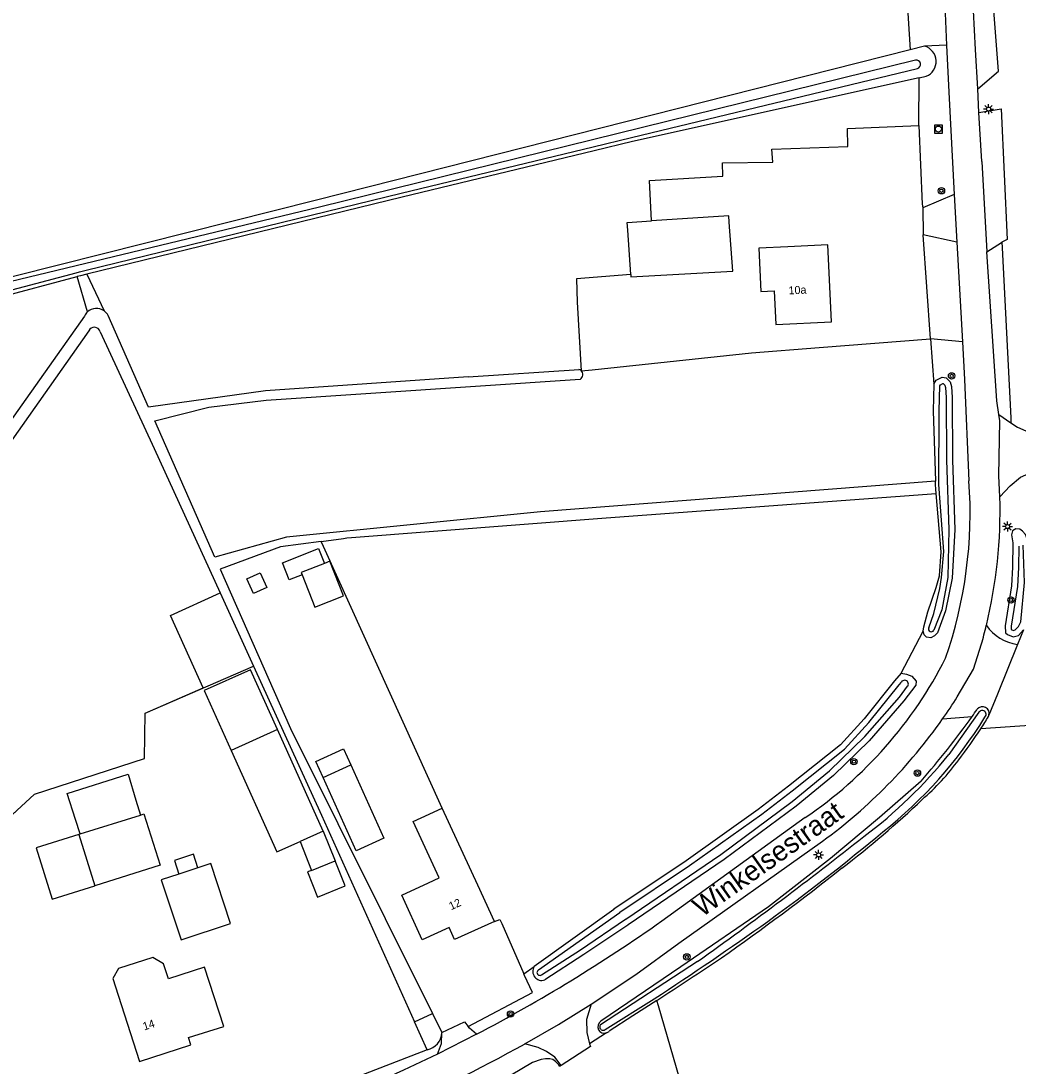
# Model space of a CAD drawing. Extents: x 136000 to 141014, y 402000 to 403500.
# Drawn here: x 140695.6 to 140820.2, y 403264.2 to 403394.8 of the extents above; entities that cross this region are included whole.
import ezdxf

# ---------------------------------------------------------------- set-up
doc = ezdxf.new("R2010")
doc.units = 0
for name, color, linetype in [('gg-afsc-erfafscheiding', 7, 'Continuous'), ('gg-afsc-hekwerk', 7, 'Continuous'), ('gg-anno-huisnummerreeks BGT', 7, 'Continuous'), ('gg-anno-openbare ruimte label', 7, 'Continuous'), ('gg-bbg-bijgebouw', 7, 'Continuous'), ('gg-bbg-hoofdgebouw', 7, 'Continuous'), ('gg-bbg-luifel en loopbrug', 7, 'Continuous'), ('gg-bbg-open loods', 7, 'Continuous'), ('gg-knt-bronhoudergrens', 7, 'Continuous'), ('gg-knt-verharding', 7, 'Continuous'), ('gg-knt-verharding nz', 7, 'Continuous'), ('gg-kntw-bovenkant insteek waterloop', 7, 'Continuous'), ('gg-kntw-waterlijn', 7, 'Continuous'), ('gt-grn-groengrens', 7, 'Continuous'), ('gt-grn-groengrens NZ', 7, 'Continuous'), ('gt-grn-vlakafsluiter', 7, 'Continuous'), ('gt-symb-boom', 7, 'Continuous'), ('gt-symb-lichtmast', 7, 'Continuous'), ('gt-symb-rioolschacht', 7, 'Continuous')]:
    doc.layers.add(name, color=color, linetype=linetype)

# ---------------------------------------------------------------- blocks, each defined once
blk = doc.blocks.new('gt0-LMAST')
at = {"layer": 'gt-symb-lichtmast'}
for p, q in [((-0.18, 0.17), (-0.45, 0.44)), ((0, 0.25), (0, 0.62)), ((0.17, 0.17), (0.44, 0.44)), ((-0.25, 0), (-0.63, 0)), ((-0.18, -0.18), (-0.45, -0.45)), ((0, -0.25), (0, -0.63)), ((0.44, -0.45), (0.17, -0.18)), ((0.25, 0), (0.62, 0))]:
    blk.add_line(p, q, dxfattribs=at)
blk.add_circle((0, 0), 0.25, dxfattribs=at)
blk = doc.blocks.new('gt0-BOOM')
at = {"layer": 'gt-symb-boom'}
for radius in [0.4, 0.2]:
    blk.add_circle((0, 0), radius, dxfattribs=at)
blk = doc.blocks.new('gt0-RS')
at = {"layer": 'gt-symb-rioolschacht'}
blk.add_lwpolyline([(-0.5, -0.5), (0.5, -0.5), (0.5, 0.5), (-0.5, 0.5)], close=True, dxfattribs=at)
blk.add_circle((0, 0), 0.375, dxfattribs=at)

msp = doc.modelspace()

# ---------------------------------------------------------------- linework, layer by layer
at = {"layer": 'gg-afsc-erfafscheiding'}
for p, q in [((140807.78, 403381.76), (140807.8, 403387.71)), ((140809.24, 403355.09), (140808.33, 403368.07)), ((140820.84, 403318.71), (140820.1, 403316.88)), ((140768.77, 403268.36), (140766.65, 403267.01))]:
    msp.add_line(p, q, dxfattribs=at)
for points in [[(140774.39, 403369.82), (140774.12, 403374.87), (140783.3, 403375.4), (140783.23, 403377.07), (140789.52, 403377.17), (140789.43, 403378.79), (140798.9, 403379.11), (140798.85, 403381.37), (140807.78, 403381.76)], [(140807.78, 403381.76), (140808.2, 403371.91), (140808.27, 403371.47)], [(140818.16, 403367.15), (140818.18, 403366.48), (140819.26, 403345.21), (140819.28, 403344.61)], [(140771.78, 403363.12), (140764.99, 403362.6), (140765.11, 403359.66), (140765.59, 403351.11)], [(140754.75, 403282.28), (140755.45, 403282.55), (140755.66, 403282.03), (140758.42, 403275.75)], [(140751.46, 403269.18), (140759.51, 403273.4), (140758.52, 403275.53), (140758.42, 403275.75)], [(140746.35, 403266.26), (140728.83, 403259.46), (140728.67, 403259.39)]]:
    msp.add_lwpolyline(points, dxfattribs=at)
at = {"layer": 'gg-afsc-hekwerk'}
msp.add_lwpolyline([(140658.07, 403289.51), (140672.98, 403275.76), (140697.28, 403298.19), (140711.04, 403302.66), (140711.1, 403308.33), (140724.67, 403314.2)], dxfattribs=at)
at = {"layer": 'gg-bbg-bijgebouw'}
for p, q in [((140727.66, 403306.26), (140721.88, 403303.65)), ((140733.36, 403293.59), (140727.66, 403306.26)), ((140733.34, 403300.27), (140736.82, 403301.85)), ((140703, 403293.22), (140710.52, 403295.59)), ((140703, 403293.22), (140702.83, 403293.17)), ((140702.83, 403293.17), (140704.85, 403286.75)), ((140733.36, 403293.59), (140730.47, 403292.29)), ((140717.7, 403288.98), (140715.33, 403288.2)), ((140731.91, 403288.67), (140734.87, 403289.85))]:
    msp.add_line(p, q, dxfattribs=at)
for points in [[(140771.78, 403363.12), (140771.4, 403368.67), (140771.34, 403369.61), (140774.39, 403369.82)], [(140771.78, 403363.12), (140771.8, 403362.85), (140784.54, 403363.55), (140784.08, 403369.65), (140784.02, 403370.48), (140774.39, 403369.82)], [(140725.49, 403325.84), (140726.3, 403324), (140724.65, 403323.27), (140723.83, 403325.11), (140725.49, 403325.84)], [(140721.88, 403303.65), (140727.57, 403290.99), (140730.47, 403292.29)], [(140736.82, 403301.85), (140740.95, 403292.7), (140737.47, 403291.12), (140733.34, 403300.27)], [(140710.52, 403295.59), (140710.96, 403295.73), (140712.99, 403289.32), (140704.85, 403286.75)], [(140715.33, 403288.2), (140713.13, 403287.47), (140715.6, 403279.99), (140721.78, 403282.03), (140719.32, 403289.51), (140717.7, 403288.98)], [(140731.91, 403288.67), (140731.4, 403288.47), (140732.65, 403285.33), (140736.12, 403286.72), (140734.87, 403289.85)]]:
    msp.add_lwpolyline(points, dxfattribs=at)
at = {"layer": 'gg-bbg-hoofdgebouw'}
for points in [[(140788.04, 403360.99), (140789.72, 403361.07), (140789.93, 403356.89), (140796.86, 403357.23), (140796.39, 403366.84), (140791.4, 403366.6), (140787.77, 403366.43), (140788.04, 403360.99)], [(140754.75, 403282.28), (140749.78, 403280.04), (140749.11, 403281.53), (140745.71, 403279.99), (140743.19, 403285.57), (140746.53, 403287.13), (140747.83, 403287.73), (140744.61, 403294.78), (140745.61, 403295.24), (140748.24, 403296.45)], [(140754.75, 403282.28), (140752.69, 403286.84), (140748.24, 403296.45)], [(140716.84, 403266.86), (140716.55, 403267.77), (140720.93, 403269.18), (140718.55, 403276.56), (140714.02, 403275.1), (140713.41, 403276.98), (140712.07, 403277.79), (140707.81, 403276.42), (140707.08, 403275.15), (140707.75, 403273.08), (140710.41, 403264.79), (140716.84, 403266.86)]]:
    msp.add_lwpolyline(points, dxfattribs=at)
at = {"layer": 'gg-bbg-luifel en loopbrug'}
for p, q in [((140733.36, 403293.59), (140734.87, 403289.85)), ((140730.47, 403292.29), (140731.91, 403288.67))]:
    msp.add_line(p, q, dxfattribs=at)
for points in [[(140730.74, 403325.6), (140729.11, 403324.96), (140728.27, 403327.1), (140732.78, 403328.88), (140733.52, 403327.02)], [(140733.52, 403327.02), (140730.63, 403325.88), (140730.74, 403325.6)], [(140730.74, 403325.6), (140732.33, 403321.57), (140735.91, 403322.98), (140734.21, 403327.29), (140733.52, 403327.02)], [(140727.66, 403306.26), (140724.3, 403313.73), (140718.51, 403311.13), (140721.88, 403303.65)], [(140733.34, 403300.27), (140732.43, 403302.28), (140735.91, 403303.85), (140736.82, 403301.85)], [(140702.83, 403293.17), (140697.49, 403291.48), (140699.51, 403285.07), (140704.85, 403286.75)], [(140717.7, 403288.98), (140717.14, 403290.68), (140714.77, 403289.9), (140715.33, 403288.2)]]:
    msp.add_lwpolyline(points, dxfattribs=at)
at = {"layer": 'gg-bbg-open loods'}
msp.add_lwpolyline([(140703, 403293.22), (140702.42, 403295.02), (140701.37, 403298.26), (140709, 403300.69), (140709.97, 403297.43), (140710.52, 403295.59)], dxfattribs=at)
at = {"layer": 'gg-knt-bronhoudergrens'}
msp.add_line((140806.18, 403399.03), (140806.68, 403391.22), dxfattribs=at)
msp.add_lwpolyline([(140822.73, 403302.06), (140822.23, 403306.83), (140815.51, 403306.37)], dxfattribs=at)
at = {"layer": 'gg-knt-verharding'}
for p, q in [((140815.13, 403386.34), (140814.85, 403391.23)), ((140815.13, 403386.34), (140817.74, 403388.52)), ((140815.29, 403383.38), (140815.13, 403386.34)), ((140815.29, 403383.38), (140818.05, 403383.83)), ((140815.63, 403377.24), (140815.29, 403383.38)), ((140815.63, 403377.24), (140816.27, 403365.95)), ((140812.21, 403373.12), (140808.27, 403371.47)), ((140808.27, 403371.47), (140808.33, 403368.07)), ((140812.53, 403367.17), (140808.33, 403368.07)), ((140812.53, 403367.17), (140813.21, 403354.73)), ((140818.81, 403367.52), (140818.16, 403367.15)), ((140817.78, 403345.65), (140819.28, 403344.61)), ((140810.74, 403307.59), (140814.44, 403307.9)), ((140793.58, 403295.27), (140775.68, 403282.34))]:
    msp.add_line(p, q, dxfattribs=at)
for points in [[(140809.56, 403411.43), (140811.02, 403396.77), (140811.24, 403391.78)], [(140811.24, 403391.78), (140811.51, 403385.91), (140812.21, 403373.12)], [(140816.27, 403365.95), (140818.11, 403367.12), (140818.16, 403367.15)], [(140817.78, 403345.65), (140817.54, 403347.34), (140816.27, 403365.95)], [(140765.59, 403351.11), (140766.95, 403351.23), (140786.86, 403353.34), (140795.33, 403354.02), (140809.24, 403355.09)], [(140813.21, 403354.73), (140813.47, 403350.02), (140814.04, 403337.33)], [(140819.28, 403344.61), (140820.09, 403344.06), (140821.52, 403343.42), (140822.26, 403338.59)], [(140817.91, 403335.35), (140819.18, 403336.74), (140820.48, 403337.82), (140822.26, 403338.59)], [(140748.24, 403296.45), (140733.4, 403329.14), (140733.12, 403329.78)], [(140820.1, 403316.88), (140817.61, 403310.7), (140816.54, 403308.05)], [(140766.85, 403271.95), (140772.4, 403275.65), (140777.81, 403279.56), (140795.76, 403292.32)], [(140766.85, 403271.95), (140766.27, 403270.05), (140766.31, 403268.43), (140766.65, 403267.01)], [(140783.1, 403241.24), (140783.68, 403241.43), (140783.48, 403242.29), (140779.75, 403256.24), (140775.24, 403271.76), (140775.03, 403272.42)], [(140748.18, 403268.43), (140751.01, 403269.73), (140751.46, 403269.18)], [(140752.5, 403268.19), (140751.65, 403268.95), (140751.46, 403269.18)], [(140747.64, 403265.72), (140748.14, 403267.03), (140748.18, 403268.36)], [(140763.11, 403264.28), (140762.28, 403265.35), (140761.28, 403266.02), (140760.22, 403266.55), (140758.57, 403267.01)], [(140766.65, 403267.01), (140766.74, 403266.65), (140763.11, 403264.28)], [(140747.64, 403265.72), (140743.4, 403263.69), (140739.12, 403261.76), (140734.21, 403259.93), (140729.29, 403258.15)]]:
    msp.add_lwpolyline(points, dxfattribs=at)
for centre, radius, start, end in [((140628.33, 403384.34), 186.65, 2.1158, 6.0983), ((140758.89, 403333.34), 55.29, 340.8325, 4.1359), ((140756.67, 403333.7), 61.26, 346.3854, 1.5472), ((140820.97, 403322.65), 5.83, 215.2922, 261.4829), ((140763.9, 403339.08), 52.92, 304.1214, 333.1578), ((140757.05, 403345.27), 65.59, 306.17, 324.9398), ((140655.91, 403452.38), 207.98, 297.6729, 305.1592), ((140675.71, 403415.03), 169.64, 292.5267, 299.2415)]:
    msp.add_arc(centre, radius, start, end, dxfattribs=at)
at = {"layer": 'gg-knt-verharding nz'}
for p, q in [((140812.21, 403373.12), (140812.53, 403367.17)), ((140752.5, 403268.19), (140747.64, 403265.72))]:
    msp.add_line(p, q, dxfattribs=at)
for points in [[(140817.91, 403335.35), (140817.78, 403337.96), (140817.9, 403344.83), (140817.78, 403345.65)], [(140812.58, 403310.34), (140814.61, 403313.81), (140815.12, 403315.38), (140815.6, 403316.96)], [(140758.57, 403267.01), (140762.74, 403269.42), (140766.85, 403271.95)]]:
    msp.add_lwpolyline(points, dxfattribs=at)
for centre, radius, start, end in [((140754.36, 403334.32), 63.65, 344.172, 346.3287), ((140756.82, 403345.41), 65.87, 324.9565, 327.8362)]:
    msp.add_arc(centre, radius, start, end, dxfattribs=at)
at = {"layer": 'gg-kntw-bovenkant insteek waterloop'}
for p, q in [((140808.49, 403391.68), (140806.68, 403391.22)), ((140807.8, 403387.71), (140808.68, 403387.9)), ((140688.96, 403359.26), (140702.64, 403362.86)), ((140751.47, 403350.33), (140765.32, 403351.27)), ((140720.49, 403323.35), (140724.67, 403314.2)), ((140747.01, 403270.78), (140748.18, 403268.43)), ((140746.35, 403266.26), (140744.78, 403269.74)), ((140748.18, 403268.43), (140748.18, 403268.36))]:
    msp.add_line(p, q, dxfattribs=at)
for points in [[(140806.68, 403391.22), (140732.51, 403372.43), (140689.49, 403361.58), (140688.62, 403361.78), (140687.7, 403365.88)], [(140807.8, 403387.71), (140772, 403379.76), (140767.22, 403378.6)], [(140767.22, 403378.6), (140743.21, 403372.81), (140703.85, 403363.16)], [(140703.85, 403363.16), (140703.05, 403362.97), (140702.64, 403362.86)], [(140703.53, 403357.93), (140681.7, 403327.08), (140679.22, 403323.82)], [(140751.47, 403350.33), (140726.17, 403348.61), (140711.55, 403346.56), (140706.5, 403357.99)], [(140704.07, 403356.11), (140682.71, 403325.8), (140680.81, 403322.44)], [(140705.5, 403355.98), (140712.26, 403341.38), (140720.49, 403323.35)], [(140809.84, 403337.3), (140760.53, 403333.49), (140728.76, 403330.31), (140719.82, 403327.8), (140712.31, 403344.83), (140719.07, 403346.56), (140726.22, 403347.42), (140765.45, 403350.03)], [(140809.66, 403349.41), (140809.96, 403349.91), (140810.67, 403350.32), (140811.18, 403350.2), (140811.71, 403349.7), (140811.84, 403349.12), (140811.92, 403347.77), (140811.99, 403339.94), (140812.28, 403331.25), (140811.93, 403325.18), (140811.1, 403321.1), (140810.1, 403318.37), (140809.74, 403317.98), (140809.28, 403317.74), (140808.72, 403317.82), (140808.45, 403318.11), (140808.33, 403318.55)], [(140809.66, 403349.41), (140809.57, 403346.1), (140809.84, 403337.3)], [(140733.12, 403329.78), (140735.91, 403330.16), (140736.3, 403330.21), (140736.91, 403330.26), (140768.73, 403332.72), (140809.94, 403335.78)], [(140808.33, 403318.55), (140808.4, 403319.11), (140808.92, 403320.99), (140809.96, 403324.01), (140810.34, 403325.46), (140810.56, 403328.47), (140809.94, 403335.78)], [(140821.56, 403329.43), (140821.11, 403330.63), (140820.71, 403331.07), (140820.4, 403331.31), (140819.88, 403331.35), (140819.49, 403331.08), (140819.37, 403330.61), (140819.51, 403329.61), (140819.47, 403326.56), (140819.35, 403324.22), (140818.55, 403319.21), (140818.61, 403318.37), (140818.85, 403318.15), (140819.58, 403317.86), (140820.21, 403318.04), (140820.84, 403318.71)], [(140733.12, 403329.78), (140728.02, 403329.08), (140720.48, 403326.31), (140729.26, 403306.38), (140747.01, 403270.78)], [(140724.67, 403314.2), (140733.17, 403295.58), (140744.78, 403269.74)], [(140805.55, 403313.3), (140804.74, 403312.35), (140800.93, 403307.62), (140797.97, 403304.35), (140791.51, 403299.2), (140787.72, 403296.29), (140778.7, 403289.88), (140769.66, 403283.82), (140769.66, 403283.78), (140759.73, 403276.64)], [(140805.55, 403313.3), (140806.24, 403313.2), (140806.9, 403312.94), (140807.46, 403312.32), (140807.42, 403311.82), (140805.92, 403309.85), (140801.55, 403304.86), (140797.12, 403300.54), (140792.43, 403296.68), (140783.46, 403290.04), (140771.45, 403281.85), (140771.4, 403281.84), (140765.92, 403278.14), (140761.04, 403274.98)], [(140808.05, 403299.83), (140802.85, 403295.26), (140796.74, 403290.16), (140788.99, 403284.11), (140778.06, 403276.61), (140768.04, 403269.81)], [(140775.03, 403272.42), (140772.05, 403270.49), (140769.07, 403268.56)], [(140762.9, 403264.15), (140762.79, 403264.37), (140762.38, 403264.79), (140762.07, 403265.03), (140761.67, 403265.11), (140761.15, 403265.14), (140760.61, 403265.04), (140759.49, 403264.65), (140756.84, 403263.08), (140754.24, 403261.68), (140749.63, 403259.22), (140745.31, 403257.49), (140738.71, 403255.21), (140734.4, 403253.47), (140731.12, 403252.48), (140729.88, 403251.86), (140729.47, 403251.54), (140729.04, 403251.04), (140728.99, 403250.81), (140729.04, 403250.61), (140729.18, 403250.39), (140729.55, 403249.93), (140730.04, 403249.59), (140730.74, 403249.34)]]:
    msp.add_lwpolyline(points, dxfattribs=at)
for centre, radius, start, end in [((140807.94, 403389.75), 2, 291.7888, 74.2192), ((140705.04, 403357.22), 1.67, 132.4209, 154.7954), ((140705.03, 403357.22), 1.66, 54.9698, 132.3615), ((140705.03, 403357.22), 1.66, 27.6641, 54.9964), ((140704.76, 403355.77), 0.77, 15.9464, 153.7442), ((140765.11, 403350.6), 0.704, 47.2355, 73.1397), ((140765.12, 403350.62), 0.679, 299.175, 355.6226), ((140765.12, 403350.63), 0.675, 354.976, 45.9513), ((140712.06, 403380.99), 125.79, 324.4716, 324.9732), ((140815.74, 403308.29), 0.836, 343.3548, 142.7366), ((140728.39, 403369.51), 105.83, 318.8239, 324.3942), ((140762.75, 403340.98), 63.1, 326.7391, 328.3863), ((140815.85, 403308.24), 0.716, 331.937, 344.4602), ((140757.04, 403344.56), 69.83, 322.9406, 326.8508), ((140787.12, 403321.58), 31.98, 311.2035, 323.3134), ((140726.75, 403382.69), 117.84, 307.3098, 313.7154), ((140573.82, 403573.71), 362.51, 305.2686, 308.2355), ((139934.82, 404563), 1539.99, 303.06551, 303.42621), ((140760.66, 403276.03), 1.11, 146.6858, 290.0047), ((140768.49, 403269.13), 0.817, 123.4058, 289.6927), ((140745.93, 403268.47), 2.25, 280.6635, 357.2198), ((140768.49, 403269.13), 0.819, 289.6999, 315.4114)]:
    msp.add_arc(centre, radius, start, end, dxfattribs=at)
at = {"layer": 'gg-kntw-waterlijn'}
for p, q in [((140815.29, 403308.43), (140811.52, 403303.16)), ((140780.12, 403277.29), (140768.02, 403269.39)), ((140768.57, 403268.77), (140774.72, 403272.62))]:
    msp.add_line(p, q, dxfattribs=at)
for points in [[(140807.36, 403389.91), (140732.89, 403371.56), (140689.49, 403361.07), (140688.21, 403361.36), (140687.24, 403365.65)], [(140688.75, 403359.72), (140702.51, 403363.34), (140702.93, 403363.45), (140703.73, 403363.65), (140743.09, 403373.3), (140767.11, 403379.09), (140771.89, 403380.24), (140807.6, 403388.89)], [(140809.02, 403318.98), (140809.63, 403320.77), (140810.4, 403323.88), (140810.61, 403325.28), (140810.91, 403328.51), (140810.31, 403336.35), (140810.27, 403336.9), (140810.32, 403346.1), (140810.41, 403349.2), (140810.5, 403349.36), (140810.78, 403349.52), (140810.81, 403349.52), (140811.03, 403349.31), (140811.1, 403349.01), (140811.17, 403347.74), (140811.24, 403339.92), (140811.53, 403331.26), (140811.39, 403325.26), (140810.64, 403321.24), (140809.65, 403318.68)], [(140809.94, 403335.78), (140809.9, 403336.32), (140809.85, 403336.87), (140809.84, 403337.3)], [(140820.25, 403329.18), (140820.22, 403326.53), (140820.09, 403324.14), (140819.3, 403319.18), (140819.33, 403318.76), (140819.62, 403318.65), (140819.8, 403318.71), (140820.22, 403319.15), (140820.51, 403319.72), (140820.96, 403324.63), (140820.82, 403329.29)], [(140760.25, 403276.23), (140770.42, 403283.41), (140770.42, 403283.43), (140779.12, 403289.27), (140788.17, 403295.69), (140791.97, 403298.61), (140798.48, 403303.8), (140801.51, 403307.13), (140805.32, 403311.87), (140805.59, 403312.19)], [(140760.63, 403275.61), (140765.51, 403278.76), (140771.11, 403282.56), (140771.16, 403282.56), (140783.03, 403290.66), (140791.97, 403297.27), (140796.62, 403301.1), (140801.01, 403305.38), (140805.34, 403310.32), (140806.38, 403311.69)]]:
    msp.add_lwpolyline(points, dxfattribs=at)
for centre, radius, start, end in [((140807.46, 403389.39), 0.527, 284.5676, 101.8948), ((140809.33, 403318.83), 0.349, 154.4683, 333.8706), ((140806, 403311.96), 0.469, 325.41, 150.0605), ((140815.7, 403308.17), 0.483, 312.6355, 147.7074), ((140768.81, 403336.96), 55.49, 308.4025, 328.3126), ((140766.05, 403339.64), 58.3, 306.7182, 321.2612), ((140487.46, 403688.11), 504.41, 305.466, 308.4192), ((140635.27, 403494.59), 262.05, 305.8932, 309.8755), ((140543.21, 403627.18), 423.45, 303.1423, 305.4665), ((140760.43, 403275.91), 0.361, 118.9922, 304.6813), ((140768.33, 403269.11), 0.414, 137.4387, 236.109), ((140768.33, 403269.1), 0.412, 235.852, 306.55)]:
    msp.add_arc(centre, radius, start, end, dxfattribs=at)
at = {"layer": 'gt-grn-groengrens'}
for p, q in [((140703.85, 403363.16), (140705.99, 403358.58)), ((140703.91, 403358.45), (140702.64, 403362.86)), ((140809.24, 403355.09), (140809.66, 403349.41)), ((140805.55, 403313.3), (140808.33, 403318.55)), ((140758.42, 403275.75), (140759.73, 403276.64))]:
    msp.add_line(p, q, dxfattribs=at)
at = {"layer": 'gt-grn-groengrens NZ'}
for p, q in [((140811.24, 403391.78), (140808.49, 403391.68)), ((140813.21, 403354.73), (140809.24, 403355.09))]:
    msp.add_line(p, q, dxfattribs=at)
at = {"layer": 'gt-grn-vlakafsluiter'}
for p, q in [((140817.74, 403388.52), (140816.63, 403402.8)), ((140818.05, 403383.83), (140818.81, 403367.52)), ((140744.78, 403269.74), (140747.01, 403270.78)), ((140763.11, 403264.28), (140762.9, 403264.15))]:
    msp.add_line(p, q, dxfattribs=at)
msp.add_lwpolyline([(140658.07, 403289.51), (140669.38, 403279.09), (140671.27, 403280.94), (140674.73, 403277.38), (140697.28, 403298.19), (140711.04, 403302.66), (140711.1, 403308.33), (140718.36, 403311.47), (140714.29, 403320.52), (140720.49, 403323.35)], dxfattribs=at)

# ---------------------------------------------------------------- block references
at = {"layer": 'gt-symb-boom'}
for p in [(140810.6, 403373.59), (140811.87, 403350.46), (140819.29, 403322.45), (140799.66, 403302.25), (140807.6, 403300.83), (140778.79, 403277.86), (140756.77, 403270.72)]:
    msp.add_blockref('gt0-BOOM', p, dxfattribs=at)
at = {"layer": 'gt-symb-lichtmast'}
for p in [(140816.48, 403383.8), (140818.86, 403331.63), (140795.26, 403290.61)]:
    msp.add_blockref('gt0-LMAST', p, dxfattribs=at)
at = {"layer": 'gt-symb-rioolschacht'}
msp.add_blockref('gt0-RS', (140810.22, 403381.3), dxfattribs=at)

# ---------------------------------------------------------------- texts
at = {"layer": 'gg-anno-huisnummerreeks BGT'}
for s, rotation, p in [('10a', 2.7, (140791.52, 403360.64)), ('12', 24.2, (140749.34, 403283.68)), ('14', 17.8, (140711, 403268.66))]:
    msp.add_text(s, height=1, rotation=rotation, dxfattribs=at).set_placement(p)
at = {"layer": 'gg-anno-openbare ruimte label'}
msp.add_text('Winkelsestraat', height=2.5, rotation=35.3, dxfattribs=at).set_placement((140780.68, 403282.75))

doc.saveas('drawing.dxf')
